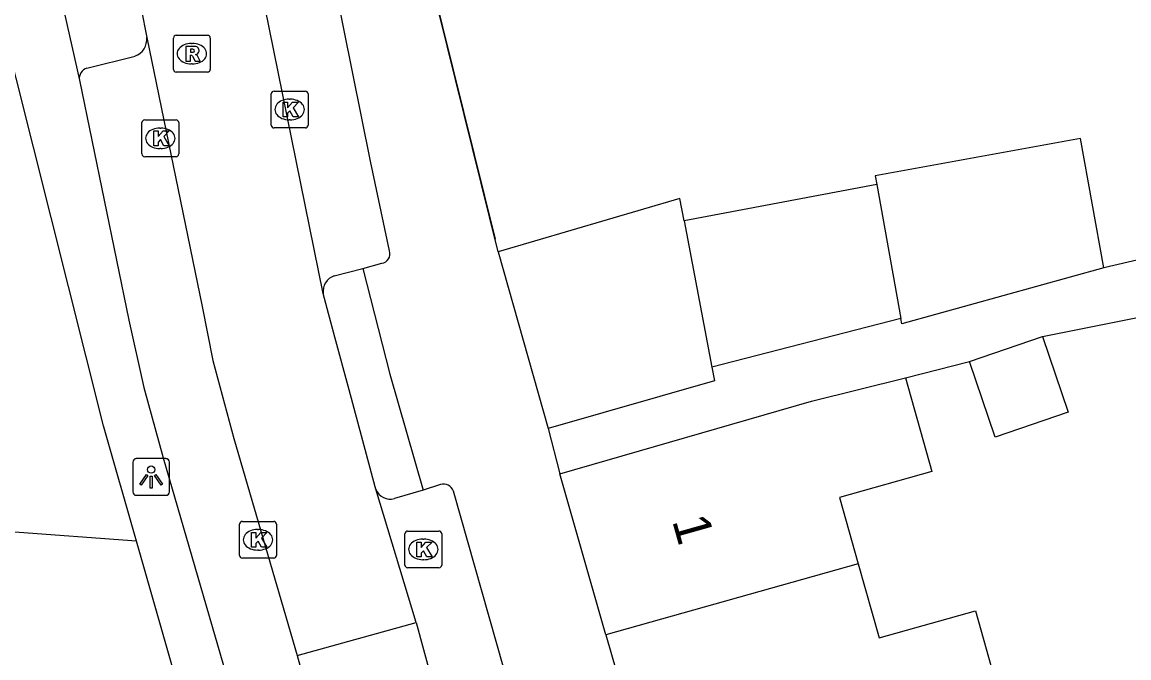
# Model space of a CAD drawing. Extents: x 159718 to 160783, y 383290 to 384030.
# Drawn here: x 160234.26 to 160264.36, y 383625.76 to 383643.06 of the extents above; entities that cross this region are included whole.
import ezdxf

# ---------------------------------------------------------------- set-up
doc = ezdxf.new("R2010")
doc.units = 0
for name, color, linetype in [('IMGEO_Groenvoorziening', 7, 'Continuous'), ('IMGEO_Kolk', 7, 'Continuous'), ('IMGEO_Lichtpunt', 7, 'Continuous'), ('IMGEO_Muur', 7, 'Continuous'), ('IMGEO_Pand', 7, 'Continuous'), ('IMGEO_Pand_nummerreeks', 7, 'Continuous'), ('IMGEO_Parkeervlak_open', 7, 'Continuous'), ('IMGEO_Rijbaan_lokaal_open', 7, 'Continuous'), ('IMGEO_Rioolput', 7, 'Continuous'), ('IMGEO_Voetpad_open', 7, 'Continuous')]:
    doc.layers.add(name, color=color, linetype=linetype)

msp = doc.modelspace()

# ---------------------------------------------------------------- linework, layer by layer
at = {"layer": 'IMGEO_Groenvoorziening'}
msp.add_lwpolyline([(160237.374, 383628.936), (160233.937, 383629.192), (160231.888, 383631.887), (160231.241, 383635.426)], dxfattribs=at)
at = {"layer": 'IMGEO_Kolk'}
for p, q in [((160241.037, 383640.254), (160241.037, 383641.106)), ((160241.112, 383641.18), (160241.964, 383641.18)), ((160242.038, 383641.106), (160242.038, 383640.254)), ((160241.525, 383640.96), (160241.55, 383640.96)), ((160237.52, 383639.47), (160237.52, 383640.322)), ((160237.595, 383640.396), (160238.447, 383640.396)), ((160238.008, 383640.176), (160238.033, 383640.176)), ((160238.521, 383640.322), (160238.521, 383639.47)), ((160241.964, 383640.18), (160241.112, 383640.18)), ((160241.548, 383640.4), (160241.523, 383640.4)), ((160238.031, 383639.616), (160238.006, 383639.616)), ((160238.447, 383639.396), (160237.595, 383639.396)), ((160240.176, 383628.55), (160240.176, 383629.402)), ((160240.251, 383629.476), (160241.103, 383629.476)), ((160241.177, 383629.402), (160241.177, 383628.55)), ((160240.664, 383629.256), (160240.689, 383629.256)), ((160244.671, 383628.289), (160244.671, 383629.141)), ((160244.746, 383629.215), (160245.598, 383629.215)), ((160245.672, 383629.141), (160245.672, 383628.289)), ((160245.159, 383628.995), (160245.184, 383628.995)), ((160241.103, 383628.476), (160240.251, 383628.476)), ((160240.687, 383628.696), (160240.662, 383628.696)), ((160245.182, 383628.435), (160245.157, 383628.435)), ((160245.598, 383628.215), (160244.746, 383628.215))]:
    msp.add_line(p, q, dxfattribs=at)
for points in [[(160241.037, 383640.254), (160241.037, 383641.106)], [(160241.112, 383641.18), (160241.964, 383641.18)], [(160242.038, 383641.106), (160242.038, 383640.254)], [(160241.358, 383640.88), (160241.481, 383640.88), (160241.481, 383640.729), (160241.611, 383640.88), (160241.775, 383640.88), (160241.629, 383640.729), (160241.782, 383640.48), (160241.63, 383640.48), (160241.545, 383640.644), (160241.481, 383640.577), (160241.481, 383640.48), (160241.358, 383640.48), (160241.358, 383640.88)], [(160237.52, 383639.47), (160237.52, 383640.322)], [(160237.595, 383640.396), (160238.447, 383640.396)], [(160238.521, 383640.322), (160238.521, 383639.47)], [(160241.964, 383640.18), (160241.112, 383640.18)], [(160237.841, 383640.096), (160237.964, 383640.096), (160237.964, 383639.945), (160238.094, 383640.096), (160238.258, 383640.096), (160238.112, 383639.945), (160238.265, 383639.696), (160238.113, 383639.696), (160238.028, 383639.86), (160237.964, 383639.793), (160237.964, 383639.696), (160237.841, 383639.696), (160237.841, 383640.096)], [(160238.447, 383639.396), (160237.595, 383639.396)], [(160240.176, 383628.55), (160240.176, 383629.402)], [(160240.251, 383629.476), (160241.103, 383629.476)], [(160241.177, 383629.402), (160241.177, 383628.55)], [(160240.497, 383629.176), (160240.62, 383629.176), (160240.62, 383629.025), (160240.75, 383629.176), (160240.914, 383629.176), (160240.768, 383629.025), (160240.921, 383628.776), (160240.769, 383628.776), (160240.684, 383628.94), (160240.62, 383628.873), (160240.62, 383628.776), (160240.497, 383628.776), (160240.497, 383629.176)], [(160244.671, 383628.289), (160244.671, 383629.141)], [(160244.746, 383629.215), (160245.598, 383629.215)], [(160245.672, 383629.141), (160245.672, 383628.289)], [(160244.992, 383628.915), (160245.115, 383628.915), (160245.115, 383628.764), (160245.245, 383628.915), (160245.409, 383628.915), (160245.263, 383628.764), (160245.416, 383628.515), (160245.264, 383628.515), (160245.179, 383628.679), (160245.115, 383628.612), (160245.115, 383628.515), (160244.992, 383628.515), (160244.992, 383628.915)], [(160241.103, 383628.476), (160240.251, 383628.476)], [(160245.598, 383628.215), (160244.746, 383628.215)]]:
    msp.add_lwpolyline(points, dxfattribs=at)
for centre, start, end in [((160241.114, 383641.104), 91.552, 178.448), ((160241.114, 383641.104), 91.552, 178.448), ((160241.962, 383641.104), 1.552, 88.448), ((160241.962, 383641.104), 1.552, 88.448), ((160237.597, 383640.32), 91.552, 178.448), ((160237.597, 383640.32), 91.552, 178.448), ((160238.445, 383640.32), 1.552, 88.448), ((160238.445, 383640.32), 1.552, 88.448), ((160241.114, 383640.256), 181.552, 268.448), ((160241.114, 383640.256), 181.552, 268.448), ((160241.962, 383640.256), 271.552, 358.448), ((160241.962, 383640.256), 271.552, 358.448), ((160237.597, 383639.472), 181.552, 268.448), ((160237.597, 383639.472), 181.552, 268.448), ((160238.445, 383639.472), 271.552, 358.448), ((160238.445, 383639.472), 271.552, 358.448), ((160240.253, 383629.4), 91.552, 178.448), ((160240.253, 383629.4), 91.552, 178.448), ((160241.101, 383629.4), 1.552, 88.448), ((160241.101, 383629.4), 1.552, 88.448), ((160244.748, 383629.139), 91.552, 178.448), ((160244.748, 383629.139), 91.552, 178.448), ((160245.596, 383629.139), 1.552, 88.448), ((160245.596, 383629.139), 1.552, 88.448), ((160240.253, 383628.552), 181.552, 268.448), ((160240.253, 383628.552), 181.552, 268.448), ((160241.101, 383628.552), 271.552, 358.448), ((160241.101, 383628.552), 271.552, 358.448), ((160244.748, 383628.291), 181.552, 268.448), ((160244.748, 383628.291), 181.552, 268.448), ((160245.596, 383628.291), 271.552, 358.448), ((160245.596, 383628.291), 271.552, 358.448)]:
    msp.add_arc(centre, 0.0765, start, end, dxfattribs=at)
for centre, major_axis, ratio, start_param, end_param in [((160241.524, 383640.68), (-0.387, 0.002), 0.722429, 4.712389, 7.853982), ((160241.549, 383640.68), (-0.39, 0.002), 0.717154, 1.570796, 4.712389), ((160238.007, 383639.896), (-0.387, 0.002), 0.722429, 4.712389, 7.853982), ((160238.032, 383639.896), (-0.39, 0.002), 0.717154, 1.570796, 4.712389), ((160240.663, 383628.976), (-0.387, 0.002), 0.722429, 4.712389, 7.853982), ((160240.688, 383628.976), (-0.39, 0.002), 0.717154, 1.570796, 4.712389), ((160245.158, 383628.715), (-0.387, 0.002), 0.722429, 4.712389, 7.853982), ((160245.183, 383628.715), (-0.39, 0.002), 0.717154, 1.570796, 4.712389)]:
    msp.add_ellipse(centre, major_axis=major_axis, ratio=ratio, start_param=start_param, end_param=end_param, dxfattribs=at)
at = {"layer": 'IMGEO_Lichtpunt'}
for p, q in [((160238.174, 383631.183), (160237.366, 383631.183)), ((160238.174, 383631.183), (160237.366, 383631.183)), ((160237.272, 383631.088), (160237.272, 383630.281)), ((160237.272, 383631.088), (160237.272, 383630.281)), ((160238.268, 383630.281), (160238.268, 383631.088)), ((160238.268, 383630.281), (160238.268, 383631.088)), ((160237.366, 383630.187), (160238.174, 383630.187)), ((160237.366, 383630.187), (160238.174, 383630.187))]:
    msp.add_line(p, q, dxfattribs=at)
for points in [[(160237.646, 383630.752), (160237.685, 383630.724), (160237.497, 383630.462), (160237.459, 383630.489), (160237.646, 383630.752)], [(160237.748, 383630.704), (160237.795, 383630.704), (160237.795, 383630.382), (160237.748, 383630.382), (160237.748, 383630.704)], [(160237.858, 383630.724), (160237.896, 383630.751), (160238.083, 383630.489), (160238.044, 383630.461), (160237.858, 383630.724)]]:
    msp.add_lwpolyline(points, dxfattribs=at)
msp.add_circle((160237.771, 383630.886), 0.0994, dxfattribs=at)
for centre, start, end in [((160237.366, 383631.088), 90, 180), ((160237.366, 383631.088), 90, 180), ((160238.174, 383631.088), 0, 90), ((160238.174, 383631.088), 0, 90), ((160237.366, 383630.281), 180, 270), ((160237.366, 383630.281), 180, 270), ((160238.174, 383630.281), 270, 0), ((160238.174, 383630.281), 270, 360)]:
    msp.add_arc(centre, 0.0946, start, end, dxfattribs=at)
at = {"layer": 'IMGEO_Muur'}
msp.add_lwpolyline([(160244.315, 383649.879), (160245.119, 383645.245), (160247.129, 383637.151)], dxfattribs=at)
at = {"layer": 'IMGEO_Pand'}
for points in [[(160263.679, 383636.37), (160263.043, 383639.89), (160257.458, 383638.88), (160257.502, 383638.637)], [(160257.502, 383638.637), (160252.262, 383637.653)], [(160257.502, 383638.637), (160258.161, 383634.995)], [(160252.262, 383637.653), (160252.146, 383638.26), (160247.204, 383636.811)], [(160252.262, 383637.653), (160253.018, 383633.668)], [(160247.204, 383636.811), (160248.57, 383632.008)], [(160263.679, 383636.37), (160258.187, 383634.85), (160258.161, 383634.995)], [(160258.161, 383634.995), (160253.018, 383633.668)], [(160260.021, 383633.828), (160262.007, 383634.504)], [(160262.007, 383634.504), (160262.709, 383632.444), (160260.723, 383631.767), (160260.021, 383633.828)], [(160253.018, 383633.668), (160253.088, 383633.301), (160248.57, 383632.008)], [(160248.882, 383630.766), (160255.728, 383632.751), (160258.282, 383633.383)], [(160258.282, 383633.383), (160259, 383630.831), (160256.489, 383630.123), (160256.995, 383628.326)], [(160250.137, 383626.395), (160248.882, 383630.766)], [(160256.995, 383628.326), (160250.137, 383626.395)], [(160256.995, 383628.326), (160257.564, 383626.307), (160260.186, 383627.046), (160260.833, 383624.748)], [(160250.137, 383626.395), (160251.374, 383622.085)]]:
    msp.add_lwpolyline(points, dxfattribs=at)
at = {"layer": 'IMGEO_Parkeervlak_open'}
for points in [[(160244.249, 383636.832), (160243.736, 383639.271), (160242.519, 383645.31), (160241.004, 383653.362)], [(160247.204, 383636.811), (160245.119, 383645.245), (160244.312, 383649.913)], [(160236.026, 383641.803), (160237.335, 383642.135)], [(160243.523, 383636.359), (160244.046, 383636.499)], [(160245.64, 383630.479), (160245.164, 383630.327)], [(160258.124, 383587.802), (160256.641, 383592.996), (160252.983, 383605.807), (160247.936, 383623.46), (160245.99, 383630.302)]]:
    msp.add_lwpolyline(points, dxfattribs=at)
for centre, radius, start, end in [((160237.171, 383642.589), 0.482, 289.8502, 5.8732), ((160236.101, 383641.528), 0.285, 105.1933, 189.5884), ((160244.013, 383636.747), 0.25, 277.5013, 19.7649), ((160245.72, 383630.202), 0.288, 20.2713, 106.076)]:
    msp.add_arc(centre, radius, start, end, dxfattribs=at)
at = {"layer": 'IMGEO_Rijbaan_lokaal_open'}
for points in [[(160242.451, 383635.672), (160240.374, 383645.912), (160238.978, 383653.707)], [(160237.374, 383628.936), (160236.476, 383632.08), (160233.141, 383645.332)], [(160237.194, 383644.989), (160237.651, 383642.638)], [(160235.982, 383644.734), (160235.133, 383644.543), (160235.82, 383641.481)], [(160237.651, 383642.638), (160239.162, 383635.319), (160239.45, 383633.853), (160240.024, 383631.727), (160241.738, 383625.829)], [(160235.82, 383641.481), (160237.167, 383634.946), (160237.575, 383633.118), (160238.096, 383631.21), (160239.737, 383625.554)], [(160243.885, 383630.351), (160243.866, 383630.414), (160243.153, 383633.055), (160242.769, 383634.49), (160242.451, 383635.672)], [(160244.978, 383626.728), (160243.885, 383630.351)], [(160238.442, 383625.195), (160237.374, 383628.936)], [(160241.738, 383625.829), (160244.978, 383626.728)], [(160244.978, 383626.728), (160245.86, 383623.489)], [(160241.738, 383625.829), (160241.861, 383625.403)]]:
    msp.add_lwpolyline(points, dxfattribs=at)
at = {"layer": 'IMGEO_Rioolput'}
for p, q in [((160238.378, 383641.772), (160238.378, 383642.624)), ((160238.453, 383642.698), (160239.305, 383642.698)), ((160239.379, 383642.624), (160239.379, 383641.772)), ((160238.866, 383642.478), (160238.891, 383642.478)), ((160239.305, 383641.698), (160238.453, 383641.698)), ((160238.889, 383641.918), (160238.864, 383641.918))]:
    msp.add_line(p, q, dxfattribs=at)
for points in [[(160238.378, 383641.772), (160238.378, 383642.624)], [(160238.453, 383642.698), (160239.305, 383642.698)], [(160239.379, 383642.624), (160239.379, 383641.772)], [(160238.967, 383642.396), (160238.715, 383642.398), (160238.715, 383641.998)], [(160238.893, 383642.317), (160238.839, 383642.317), (160238.839, 383642.236)], [(160238.715, 383641.998), (160238.839, 383641.998), (160238.839, 383642.16), (160238.85, 383642.16)], [(160238.839, 383642.236), (160238.891, 383642.236)], [(160238.897, 383642.131), (160238.968, 383641.998), (160239.108, 383641.998), (160239.043, 383642.124)], [(160239.305, 383641.698), (160238.453, 383641.698)]]:
    msp.add_lwpolyline(points, dxfattribs=at)
for centre, radius, start, end in [((160238.455, 383642.622), 0.0765, 91.552, 178.448), ((160238.455, 383642.622), 0.0765, 91.552, 178.448), ((160239.303, 383642.622), 0.0765, 1.552, 88.448), ((160239.303, 383642.622), 0.0765, 1.552, 88.448), ((160238.899, 383642.221), 0.0964, 77.0061, 93.1865), ((160238.913, 383642.278), 0.0378, 276.6634, 79.6772), ((160238.966, 383642.286), 0.109, 350.3612, 89.416), ((160238.849, 383642.107), 0.0533, 26.0293, 88.6989), ((160238.875, 383642.425), 0.19, 274.7715, 282.9687), ((160238.964, 383642.286), 0.112, 277.5842, 350.9817), ((160238.948, 383642.071), 0.108, 29.5134, 73.7905), ((160238.455, 383641.774), 0.0765, 181.552, 268.448), ((160238.455, 383641.774), 0.0765, 181.552, 268.448), ((160239.303, 383641.774), 0.0765, 271.552, 358.448), ((160239.303, 383641.774), 0.0765, 271.552, 358.448)]:
    msp.add_arc(centre, radius, start, end, dxfattribs=at)
for centre, major_axis, ratio, start_param, end_param in [((160238.865, 383642.198), (-0.387, 0.002), 0.722429, 4.712389, 7.853982), ((160238.89, 383642.198), (-0.39, 0.002), 0.717154, 1.570796, 4.712389)]:
    msp.add_ellipse(centre, major_axis=major_axis, ratio=ratio, start_param=start_param, end_param=end_param, dxfattribs=at)
at = {"layer": 'IMGEO_Voetpad_open'}
for points in [[(160268.275, 383637.444), (160263.679, 383636.37)], [(160242.751, 383636.153), (160243.523, 383636.359)], [(160243.523, 383636.359), (160244.261, 383633.482), (160245.164, 383630.327)], [(160262.007, 383634.504), (160266.174, 383635.338), (160269.149, 383634.4), (160274.267, 383631.513), (160279.389, 383616.03), (160268.254, 383612.347), (160267.014, 383611.937), (160266.802, 383611.866), (160266.661, 383612.293), (160262.112, 383610.827)], [(160258.282, 383633.383), (160260.021, 383633.828)], [(160248.57, 383632.008), (160248.882, 383630.766)], [(160245.164, 383630.327), (160244.389, 383630.097)]]:
    msp.add_lwpolyline(points, dxfattribs=at)
for centre, radius, start, end in [((160242.871, 383635.744), 0.426, 106.3805, 189.7159), ((160244.277, 383630.502), 0.421, 201.1027, 285.404)]:
    msp.add_arc(centre, radius, start, end, dxfattribs=at)

# ---------------------------------------------------------------- texts
at = {"layer": 'IMGEO_Pand_nummerreeks'}
msp.add_text('1', height=1, rotation=285.7332, dxfattribs=at).set_placement((160251.934, 383629.497))

doc.saveas('drawing.dxf')
